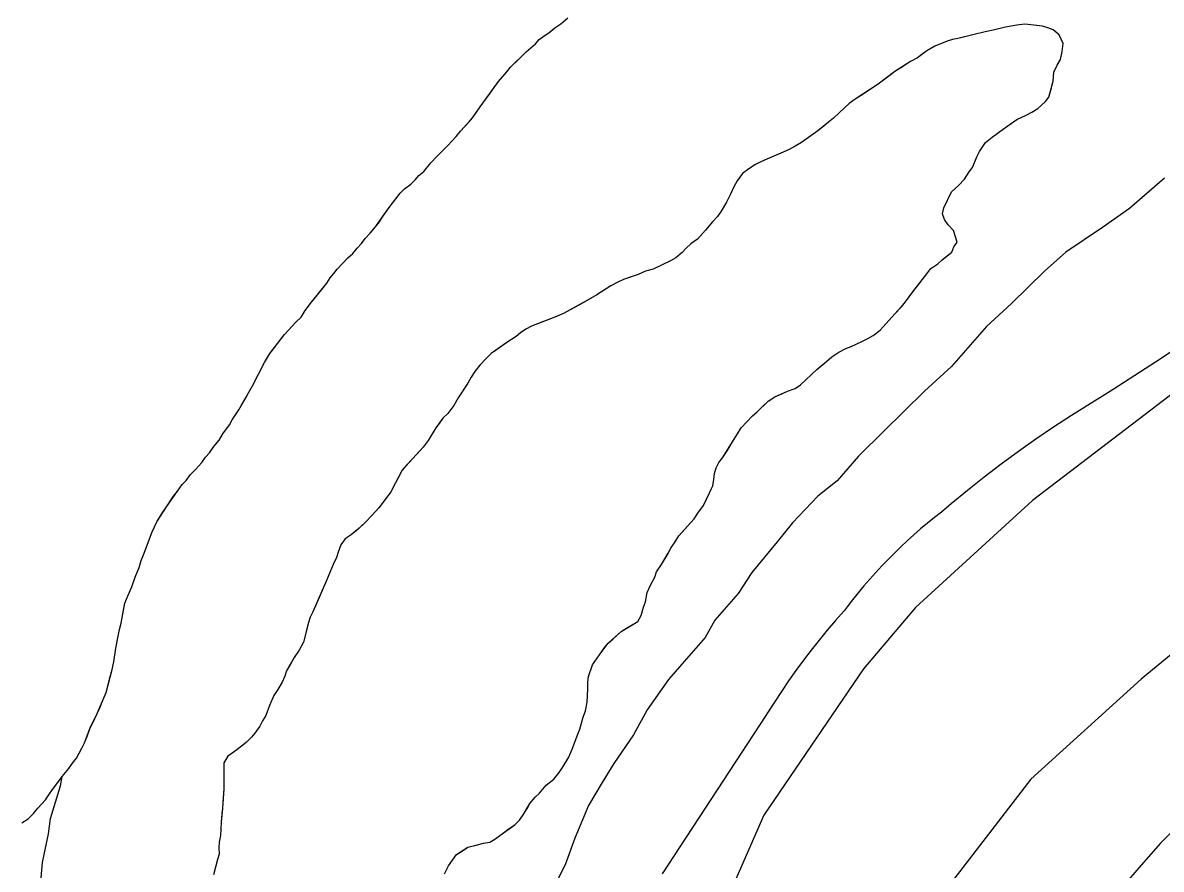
# Model space of a CAD drawing. Extents: x 3161665 to 3199565, y 885729 to 911164.
# Drawn here: x 3192228 to 3192869, y 906109 to 906586 of the extents above; entities that cross this region are included whole.
import ezdxf

# ---------------------------------------------------------------- set-up
doc = ezdxf.new("R2010")
doc.units = 0
for name, color, linetype in [('V-LEVE-TOET', 7, 'Continuous'), ('V-ROAD-CNTR', 7, 'Continuous'), ('V-SITE-VEGE', 7, 'Continuous'), ('V-TOPO-SHOR', 7, 'Continuous')]:
    doc.layers.add(name, color=color, linetype=linetype)

msp = doc.modelspace()

# ---------------------------------------------------------------- linework, layer by layer
at = {"layer": 'V-LEVE-TOET'}
for points in [[(3192895.94, 906414.56), (3192869.3, 906396.65), (3192842.36, 906379.21), (3192818.82, 906364.5), (3192818.82, 906364.5), (3192808.75, 906357.9), (3192798.8, 906351.12), (3192788.96, 906344.17), (3192779.25, 906337.04), (3192769.67, 906329.75), (3192760.21, 906322.3), (3192750.89, 906314.67), (3192745.48, 906310.13), (3192745.48, 906310.13), (3192741.52, 906307.02), (3192737.62, 906303.84), (3192733.77, 906300.59), (3192729.97, 906297.28), (3192726.24, 906293.89), (3192722.57, 906290.45), (3192718.96, 906286.94), (3192715.4, 906283.37), (3192711.91, 906279.74), (3192708.49, 906276.05), (3192705.13, 906272.29), (3192701.84, 906268.48), (3192698.61, 906264.62), (3192695.45, 906260.69), (3192692.36, 906256.72), (3192690.6, 906254.37), (3192685.84, 906248.97), (3192681.18, 906243.49), (3192676.61, 906237.92), (3192672.15, 906232.28), (3192667.78, 906226.56), (3192663.51, 906220.76), (3192659.35, 906214.89), (3192655.29, 906208.95), (3192651.33, 906202.94), (3192647.48, 906196.86), (3192646.56, 906195.39), (3192588.02, 906106.28)], [(3192949.08, 906196.03), (3192935.8, 906185.07), (3192922.71, 906173.89), (3192909.81, 906162.47), (3192897.12, 906150.83), (3192884.63, 906138.98), (3192872.35, 906126.9), (3192868.92, 906123.46)], [(3192868.92, 906123.46), (3192858.07, 906111.12), (3192847.44, 906098.61), (3192837, 906085.92), (3192826.79, 906073.06), (3192818.45, 906062.21)]]:
    msp.add_lwpolyline(points, dxfattribs=at)
at = {"layer": 'V-ROAD-CNTR'}
msp.add_lwpolyline([(3192976.72, 906313.42), (3192858.09, 906215.87), (3192795.95, 906159.48), (3192746.76, 906095.87), (3192713.02, 906040.09), (3192687.93, 905974.94), (3192667.27, 905879), (3192635.82, 905717.39), (3192618.15, 905587.83), (3192593.23, 905476.09), (3192566.24, 905414.33), (3192509.47, 905334.5)], dxfattribs=at)
at = {"layer": 'V-SITE-VEGE'}
for points in [[(3192314.81, 906321.96), (3192317.57, 906325.55), (3192319.7, 906327.93), (3192322.15, 906331.22), (3192325.2, 906334.2), (3192328.56, 906338.08), (3192330.71, 906341.07), (3192332.84, 906343.46), (3192335.3, 906347.05), (3192338.35, 906350.63), (3192340.5, 906354.22), (3192344.18, 906359.3), (3192345.72, 906362), (3192349.4, 906367.68), (3192357.09, 906381.16), (3192363.87, 906394.34), (3192366.94, 906399.43), (3192375.21, 906410.19), (3192381.61, 906417.05), (3192384.66, 906420.03), (3192386.82, 906423.62), (3192390.49, 906428.4), (3192399.05, 906439.15), (3192400.89, 906442.14), (3192403.03, 906444.53), (3192404.87, 906446.92), (3192410.97, 906453.48), (3192413.71, 906455.86), (3192416.16, 906458.85), (3192418.6, 906461.54), (3192420.74, 906464.22), (3192423.48, 906467.21), (3192426.54, 906470.79), (3192434.2, 906481.85), (3192440.32, 906489.92), (3192442.76, 906492.3), (3192446.41, 906494.97), (3192448.85, 906497.36), (3192450.99, 906499.74), (3192453.73, 906502.12), (3192457.7, 906506.9), (3192461.06, 906510.48), (3192467.15, 906516.44), (3192472.04, 906521.81), (3192474.48, 906524.79), (3192481.2, 906532.25), (3192485.49, 906538.53), (3192492.53, 906548.1), (3192495.9, 906552.88), (3192500.49, 906558.25), (3192502.63, 906560.94), (3192511.47, 906569.58), (3192516.64, 906574.04), (3192518.78, 906576.43), (3192521.52, 906578.51), (3192524.25, 906580.29), (3192527.6, 906582.96), (3192530.94, 906585.33), (3192534.9, 906588.61)], [(3192545.84, 906202.96), (3192546.23, 906210.19), (3192546.27, 906214.11), (3192546.61, 906217.42), (3192548.8, 906224.03), (3192554.01, 906231.5), (3192557.68, 906236.28), (3192564.99, 906242.83), (3192574.4, 906248.45), (3192576.24, 906251.75), (3192577.5, 906256.55), (3192578.74, 906259.55), (3192579.71, 906264.67), (3192581.56, 906268.87), (3192584.03, 906273.36), (3192584.97, 906276.36), (3192587.73, 906280.55), (3192591.42, 906286.83), (3192592.96, 906289.83), (3192595.1, 906292.82), (3192597.56, 906296.71), (3192606.11, 906306.26), (3192608.26, 906309.55), (3192611.32, 906313.74), (3192614.71, 906320.93), (3192615.95, 906323.33), (3192616.57, 906324.83), (3192617.21, 906328.44), (3192617.55, 906331.75), (3192618.5, 906335.05), (3192620.04, 906338.05), (3192622.18, 906340.74), (3192630.47, 906354.21), (3192632.62, 906357.5), (3192639.02, 906364.36), (3192641.46, 906366.44), (3192647.86, 906372.7), (3192651.51, 906375.07), (3192658.78, 906378.3), (3192663.01, 906379.76), (3192666.05, 906381.83), (3192675.19, 906390.47), (3192680.98, 906395.22), (3192683.72, 906397.6), (3192687.66, 906400.28), (3192691.61, 906402.34), (3192694.63, 906403.51), (3192700.69, 906406.15), (3192704.03, 906407.92), (3192707.06, 906409.7), (3192711.02, 906412.66), (3192719.26, 906421.91), (3192724.75, 906427.88), (3192729.96, 906435.05), (3192734.55, 906441.03), (3192737.3, 906444.31), (3192739.45, 906447.3), (3192743.39, 906449.97), (3192745.83, 906452.35), (3192751.31, 906456.51), (3192752.55, 906459.51), (3192754.39, 906462.2), (3192752.35, 906468.86), (3192749.37, 906471.91), (3192747.3, 906474.94), (3192746.13, 906478.27), (3192746.77, 906481.58), (3192751.1, 906490.57), (3192755.05, 906494.15), (3192758.41, 906497.73), (3192761.17, 906501.91), (3192763.01, 906504.3), (3192765.49, 906510.3), (3192767.03, 906513.3), (3192770.4, 906518.39), (3192774.06, 906521.36), (3192780.44, 906526.11), (3192788.04, 906531.44), (3192793.19, 906533.8), (3192796.52, 906535.57), (3192799.86, 906537.64), (3192804.13, 906541.51), (3192805.96, 906543.9), (3192808.48, 906552.91), (3192808.84, 906558.03), (3192810.69, 906561.93), (3192812.54, 906565.23), (3192813.49, 906569.73), (3192814.15, 906574.25), (3192811.79, 906579.1), (3192808.51, 906581.85), (3192805.51, 906583.09), (3192802.5, 906584.03), (3192792.57, 906585.05), (3192788.04, 906584.49), (3192781.7, 906583.36), (3192774.75, 906581.63), (3192770.22, 906580.78), (3192763.87, 906579.34), (3192754.8, 906577.04), (3192751.78, 906576.47)], [(3192751.78, 906576.47), (3192748.75, 906575.6), (3192741.79, 906572.67), (3192737.24, 906570.01), (3192732.07, 906566.15), (3192728.13, 906564.08), (3192719.32, 906558.46), (3192709.89, 906551.33), (3192696.83, 906542.74), (3192693.49, 906540.37), (3192688.01, 906535.31), (3192684.66, 906532.03), (3192681.92, 906529.95), (3192675.83, 906524.9), (3192666.71, 906518.37), (3192659.74, 906514.53), (3192654.89, 906512.47), (3192647.01, 906508.95), (3192643.99, 906507.78), (3192640.65, 906506.01), (3192637.01, 906503.64), (3192633.36, 906500.97), (3192630.3, 906496.78), (3192628.45, 906493.49), (3192626.59, 906489.29), (3192624.43, 906484.79), (3192621.36, 906479.7), (3192619.22, 906476.71), (3192616.47, 906473.73), (3192612.49, 906468.95), (3192607.92, 906463.88), (3192604.27, 906461.21), (3192601.53, 906458.83), (3192599.39, 906456.45), (3192595.74, 906453.47), (3192592.7, 906451.7), (3192583.01, 906446.99), (3192578.77, 906445.83), (3192574.53, 906444.07), (3192566.36, 906441.15), (3192563.03, 906439.68), (3192559.08, 906437.62), (3192551.19, 906432.58), (3192546.33, 906429.63), (3192532.38, 906421.95), (3192526.63, 906419.6), (3192514.52, 906414.92), (3192511.18, 906413.15)], [(3192871.14, 906498.39), (3192851.5, 906481.22), (3192836.26, 906470.51), (3192815.57, 906456.6), (3192803.56, 906445.87), (3192785, 906427.6), (3192770.82, 906414.72), (3192751.14, 906392.13), (3192735.87, 906378.18), (3192712.94, 906355.62), (3192698.75, 906341.65), (3192686.72, 906327.67), (3192675.82, 906319.09), (3192661.62, 906304.04), (3192652.87, 906293.28), (3192638.65, 906276.07), (3192630.97, 906264.22), (3192617.85, 906249.16), (3192612.36, 906239.45), (3192599.24, 906224.4)], [(3192511.18, 906413.15), (3192508.15, 906411.07), (3192505.71, 906408.99), (3192500.54, 906405.74), (3192491.73, 906399.51), (3192488.99, 906396.83), (3192485.33, 906392.95), (3192482.57, 906389.36), (3192480.43, 906386.07), (3192478.58, 906382.78), (3192473.06, 906374.4), (3192470.6, 906370.21), (3192467.23, 906365.73), (3192464.49, 906363.05), (3192460.51, 906357.67), (3192456.21, 906350.48), (3192453.45, 906346.6), (3192441.55, 906333.77), (3192437.85, 906326.58), (3192435.07, 906321.49), (3192431.4, 906316.4), (3192428.34, 906312.52), (3192424.67, 906308.34), (3192420.71, 906304.17), (3192416.44, 906300.3), (3192412.79, 906297.33), (3192409.45, 906294.95), (3192407, 906291.67), (3192405.45, 906287.47), (3192404.51, 906284.46), (3192402.65, 906280.56), (3192398.94, 906271.56), (3192391.2, 906253.87), (3192389.65, 906250.87), (3192388.72, 906247.87), (3192385.88, 906236.75), (3192383.41, 906232.26), (3192380.65, 906228.07), (3192376.35, 906220.58), (3192375.41, 906217.58), (3192373.86, 906214.28), (3192371.4, 906210.09), (3192369.26, 906206.8), (3192366.78, 906201.1), (3192364.6, 906195.4), (3192362.76, 906192.41), (3192361.22, 906189.41), (3192358.46, 906185.52), (3192356.62, 906183.13), (3192353.58, 906180.15), (3192348.41, 906175.99), (3192345.67, 906174.21), (3192343.24, 906172.43), (3192341.09, 906168.84), (3192340.92, 906154.07), (3192340.19, 906143.23), (3192339.5, 906135.4), (3192339.11, 906127.87), (3192338.47, 906123.96), (3192338.13, 906120.95), (3192338.39, 906117.33), (3192337.45, 906114.33), (3192335.24, 906105.61)], [(3192237.54, 906097.34), (3192238.75, 906112.5), (3192242.13, 906128.71), (3192243.28, 906137.37), (3192248.85, 906155.74), (3192249.97, 906161.14), (3192253.64, 906165.62), (3192255.78, 906168.61), (3192257.92, 906171.3), (3192261, 906176.99), (3192262.55, 906179.99), (3192265.66, 906188.4), (3192269.67, 906196.49), (3192274.63, 906208.49), (3192275.88, 906212.69), (3192278.09, 906221.41), (3192279.05, 906225.62), (3192280.04, 906233.44), (3192282.27, 906243.97), (3192283.22, 906247.57), (3192285.15, 906258.7), (3192287.01, 906263.2), (3192289.18, 906268), (3192291.05, 906273.4), (3192293.22, 906278.81), (3192294.47, 906282.71), (3192295.71, 906286.01), (3192300.68, 906298.91), (3192303.16, 906304.61), (3192308.99, 906313.59), (3192314.81, 906321.96)], [(3192599.24, 906224.4), (3192591.59, 906215.79), (3192579.54, 906198.56), (3192571.84, 906184.54), (3192560.88, 906168.39), (3192554.29, 906157.61), (3192546.61, 906144.67), (3192538.88, 906126.32), (3192533.34, 906111.2), (3192523.44, 906091.79)], [(3192465.46, 906106.23), (3192467.62, 906110.72), (3192472.21, 906117), (3192478.59, 906121.15), (3192487.36, 906123.46), (3192490.98, 906124.02), (3192493.72, 906125.79), (3192498.58, 906129.36), (3192504.96, 906133.8), (3192507.7, 906136.48), (3192510.16, 906140.07), (3192513.54, 906145.76), (3192516.59, 906149.34), (3192519.03, 906151.73), (3192522.7, 906156.21), (3192526.96, 906159.47), (3192530.02, 906163.36), (3192531.86, 906166.05), (3192535.54, 906172.04), (3192537.71, 906177.44), (3192540.2, 906184.04), (3192541.75, 906187.64), (3192543.64, 906194.55), (3192544.88, 906198.15), (3192545.84, 906202.96)]]:
    msp.add_lwpolyline(points, dxfattribs=at)
at = {"layer": 'V-TOPO-SHOR'}
for points in [[(3192492.53, 906548.1), (3192495.9, 906552.88), (3192500.49, 906558.25), (3192502.63, 906560.94), (3192507.2, 906565.41), (3192511.47, 906569.58), (3192516.64, 906574.04), (3192518.78, 906576.43), (3192521.52, 906578.51), (3192524.25, 906580.29), (3192527.6, 906582.96), (3192530.94, 906585.33), (3192534.9, 906588.61)], [(3192752.35, 906468.86), (3192749.37, 906471.91), (3192747.3, 906474.94), (3192746.13, 906478.27), (3192746.77, 906481.58), (3192751.1, 906490.57), (3192755.05, 906494.15), (3192758.41, 906497.73), (3192761.17, 906501.91), (3192763.01, 906504.3), (3192765.49, 906510.3), (3192767.03, 906513.3), (3192770.4, 906518.39), (3192774.06, 906521.36), (3192780.44, 906526.11), (3192782.87, 906527.89), (3192788.04, 906531.44), (3192793.19, 906533.8), (3192796.52, 906535.57), (3192799.86, 906537.64), (3192804.13, 906541.51), (3192805.96, 906543.9), (3192807.53, 906549.31), (3192808.48, 906552.91), (3192808.84, 906558.03), (3192810.69, 906561.93), (3192812.54, 906565.23), (3192813.49, 906569.73), (3192814.15, 906574.25), (3192811.79, 906579.1), (3192808.51, 906581.85), (3192805.51, 906583.09), (3192802.5, 906584.03), (3192799.19, 906584.37), (3192792.57, 906585.05), (3192788.04, 906584.49), (3192781.7, 906583.36), (3192774.75, 906581.63), (3192770.22, 906580.78), (3192763.87, 906579.35), (3192757.22, 906577.61), (3192754.8, 906577.04), (3192751.78, 906576.47), (3192748.75, 906575.6), (3192741.79, 906572.67), (3192737.24, 906570.01), (3192734.5, 906567.93), (3192732.07, 906566.15), (3192728.13, 906564.08), (3192722.66, 906560.53), (3192719.32, 906558.46), (3192716.58, 906556.38), (3192709.89, 906551.33), (3192701.39, 906545.7), (3192696.83, 906542.74), (3192693.49, 906540.37), (3192688.01, 906535.31), (3192684.66, 906532.03), (3192681.92, 906529.95), (3192679.48, 906527.87), (3192675.83, 906524.9), (3192666.71, 906518.37), (3192663.07, 906516.3), (3192659.74, 906514.53), (3192654.89, 906512.47), (3192647.01, 906508.95), (3192643.99, 906507.78), (3192640.65, 906506.01), (3192637.01, 906503.64), (3192633.36, 906500.97), (3192630.3, 906496.78), (3192628.45, 906493.49), (3192626.59, 906489.29), (3192624.43, 906484.79), (3192621.36, 906479.7), (3192619.22, 906476.71), (3192616.47, 906473.73), (3192612.49, 906468.95), (3192607.92, 906463.88), (3192604.27, 906461.21), (3192601.53, 906458.83), (3192599.39, 906456.45), (3192595.74, 906453.47), (3192592.7, 906451.7), (3192587.25, 906449.05), (3192583.01, 906446.99), (3192578.77, 906445.83), (3192574.53, 906444.07), (3192570.6, 906442.61), (3192566.36, 906441.15), (3192563.03, 906439.68), (3192559.08, 906437.62), (3192551.19, 906432.58), (3192546.33, 906429.63), (3192541.48, 906426.97), (3192538.75, 906425.49), (3192532.38, 906421.95), (3192526.63, 906419.6), (3192521.18, 906417.56), (3192514.52, 906414.92), (3192511.18, 906413.15)], [(3192249.97, 906161.14), (3192253.64, 906165.62), (3192255.78, 906168.61), (3192257.92, 906171.3), (3192261, 906176.99), (3192262.55, 906179.99), (3192264.1, 906184.19), (3192265.66, 906188.4), (3192267.2, 906191.39), (3192269.67, 906196.49), (3192271.22, 906200.09), (3192272.46, 906203.09), (3192274.63, 906208.49), (3192275.88, 906212.69), (3192276.83, 906216.6), (3192278.09, 906221.41), (3192279.05, 906225.62), (3192280.04, 906233.44), (3192281, 906238.25), (3192282.27, 906243.97), (3192283.22, 906247.57), (3192284.5, 906254.79), (3192285.15, 906258.7), (3192287.01, 906263.2), (3192289.18, 906268), (3192291.05, 906273.4), (3192293.22, 906278.81), (3192294.47, 906282.71), (3192295.71, 906286.01), (3192297.26, 906289.91), (3192300.68, 906298.91), (3192303.16, 906304.61), (3192306.23, 906309.4), (3192308.99, 906313.59), (3192312.67, 906318.97), (3192314.81, 906321.96), (3192317.57, 906325.55), (3192319.7, 906327.93), (3192322.15, 906331.22), (3192325.2, 906334.2), (3192328.56, 906338.08), (3192330.71, 906341.07), (3192332.84, 906343.46), (3192335.3, 906347.05), (3192338.35, 906350.63), (3192340.5, 906354.22), (3192344.18, 906359.3), (3192345.72, 906362), (3192349.4, 906367.68), (3192350.94, 906370.38), (3192353.4, 906374.57), (3192354.93, 906377.26), (3192357.09, 906381.16), (3192360.48, 906387.75), (3192363.87, 906394.34), (3192366.94, 906399.43), (3192369.7, 906403.02), (3192372.45, 906406.6), (3192375.21, 906410.19), (3192381.61, 906417.05), (3192384.66, 906420.03), (3192386.82, 906423.62), (3192390.49, 906428.4), (3192393.85, 906432.58), (3192396.91, 906436.46), (3192399.05, 906439.15), (3192400.89, 906442.14), (3192403.03, 906444.53), (3192404.87, 906446.92), (3192407.92, 906450.2), (3192408.83, 906451.1), (3192410.97, 906453.48), (3192413.71, 906455.86), (3192416.16, 906458.85), (3192418.6, 906461.54), (3192420.74, 906464.22), (3192423.48, 906467.21), (3192426.54, 906470.79), (3192428.68, 906473.78), (3192430.52, 906476.47), (3192434.2, 906481.85), (3192437.87, 906486.63), (3192440.32, 906489.92), (3192442.76, 906492.3), (3192446.41, 906494.97), (3192448.85, 906497.36), (3192450.99, 906499.74), (3192453.73, 906502.12), (3192457.7, 906506.9), (3192461.06, 906510.48), (3192464.1, 906513.46), (3192467.15, 906516.44), (3192472.04, 906521.81), (3192474.48, 906524.79), (3192476.93, 906527.48), (3192479.06, 906529.86), (3192481.2, 906532.25), (3192485.49, 906538.53), (3192487.94, 906541.82), (3192490.7, 906545.71), (3192492.53, 906548.1)], [(3193010.43, 906479.65), (3192796.81, 906316.62), (3192730.93, 906256.35), (3192701.53, 906221.76), (3192645.37, 906139.24), (3192612.33, 906063.79), (3192583.77, 906005.21), (3192569.4, 905935.93), (3192545.11, 905803.59), (3192500.96, 905525.57), (3192486.64, 905477.62), (3192467.93, 905451.89), (3192387.74, 905354.33), (3192124.91, 905030.58), (3192022.43, 904896.64), (3191976.93, 904814.1), (3191943.02, 904746.64), (3191918.85, 904665.84), (3191850.01, 904476.73), (3191838.47, 904479.42), (3191793.26, 904526.61), (3191688.62, 904622.81)], [(3192608.26, 906309.55), (3192611.32, 906313.74), (3192614.71, 906320.93), (3192615.95, 906323.33), (3192616.57, 906324.83), (3192617.21, 906328.44), (3192617.55, 906331.75), (3192618.5, 906335.05), (3192620.04, 906338.05), (3192622.18, 906340.74), (3192624.63, 906344.63), (3192628.32, 906350.62), (3192630.47, 906354.21), (3192632.62, 906357.5), (3192639.02, 906364.36), (3192641.46, 906366.44), (3192644.51, 906369.42), (3192647.86, 906372.7), (3192651.51, 906375.07), (3192655.45, 906376.83), (3192658.78, 906378.3), (3192663.01, 906379.76), (3192666.05, 906381.83), (3192675.19, 906390.47), (3192677.63, 906392.55), (3192680.98, 906395.22), (3192683.72, 906397.6), (3192687.66, 906400.27), (3192691.61, 906402.34), (3192694.63, 906403.51), (3192700.69, 906406.15), (3192704.03, 906407.92), (3192707.06, 906409.7), (3192711.02, 906412.66), (3192719.26, 906421.91), (3192722.62, 906425.49), (3192724.75, 906427.88), (3192729.96, 906435.05), (3192732.1, 906437.74), (3192734.55, 906441.03), (3192737.3, 906444.31), (3192739.45, 906447.3), (3192743.39, 906449.97), (3192745.83, 906452.35), (3192748.88, 906454.73), (3192751.31, 906456.51), (3192752.55, 906459.51), (3192754.39, 906462.2), (3192752.35, 906468.86)], [(3192511.18, 906413.15), (3192508.14, 906411.07), (3192505.71, 906408.99), (3192500.54, 906405.74), (3192494.77, 906401.58), (3192491.73, 906399.51), (3192488.99, 906396.83), (3192485.33, 906392.95), (3192482.57, 906389.36), (3192480.43, 906386.07), (3192478.58, 906382.78), (3192473.06, 906374.4), (3192470.6, 906370.21), (3192467.23, 906365.73), (3192464.49, 906363.05), (3192462.34, 906360.06), (3192460.51, 906357.67), (3192456.21, 906350.48), (3192453.45, 906346.6), (3192449.79, 906342.72), (3192447.34, 906340.03), (3192443.99, 906336.46), (3192441.55, 906333.77), (3192440, 906330.77), (3192437.85, 906326.58), (3192435.07, 906321.49), (3192431.4, 906316.4), (3192428.34, 906312.52), (3192424.68, 906308.34), (3192420.71, 906304.17), (3192416.45, 906300.3), (3192412.79, 906297.33), (3192409.45, 906294.95), (3192407, 906291.67), (3192405.45, 906287.47), (3192404.51, 906284.46), (3192402.65, 906280.56), (3192400.8, 906276.06), (3192398.94, 906271.56), (3192395.22, 906263.17), (3192393.36, 906258.97), (3192391.2, 906253.87), (3192389.65, 906250.87), (3192388.72, 906247.87), (3192387.45, 906242.76), (3192385.88, 906236.75), (3192383.41, 906232.26), (3192380.65, 906228.07), (3192378.81, 906224.77), (3192376.35, 906220.58), (3192375.41, 906217.58), (3192373.86, 906214.28), (3192371.4, 906210.09), (3192369.26, 906206.8), (3192366.78, 906201.1), (3192364.6, 906195.4), (3192362.76, 906192.41), (3192361.22, 906189.41), (3192358.46, 906185.52), (3192356.63, 906183.13), (3192353.58, 906180.15), (3192348.41, 906175.99), (3192345.67, 906174.21), (3192343.24, 906172.43), (3192341.09, 906168.84), (3192341.05, 906165.22), (3192341, 906160.7), (3192340.95, 906157.09), (3192340.92, 906154.07), (3192340.56, 906148.95), (3192340.19, 906143.23), (3192339.85, 906139.92), (3192339.5, 906135.4), (3192339.11, 906127.87), (3192338.46, 906123.96), (3192338.13, 906120.95), (3192338.39, 906117.33), (3192337.45, 906114.33), (3192336.5, 906110.72), (3192335.24, 906105.61)], [(3192465.46, 906106.23), (3192467.62, 906110.72), (3192472.21, 906117), (3192474.95, 906118.78), (3192478.59, 906121.15), (3192484.03, 906122.59), (3192487.36, 906123.46), (3192490.98, 906124.02), (3192493.72, 906125.79), (3192498.58, 906129.36), (3192501.92, 906131.73), (3192504.96, 906133.8), (3192507.7, 906136.48), (3192510.16, 906140.07), (3192512, 906143.07), (3192513.54, 906145.76), (3192516.59, 906149.34), (3192519.03, 906151.73), (3192522.7, 906156.21), (3192526.96, 906159.47), (3192530.02, 906163.36), (3192531.86, 906166.05), (3192533.7, 906169.04), (3192535.54, 906172.04), (3192537.71, 906177.44), (3192540.2, 906184.04), (3192541.75, 906187.64), (3192543.64, 906194.55), (3192544.88, 906198.15), (3192545.84, 906202.96), (3192546.23, 906210.19), (3192546.27, 906214.11), (3192546.61, 906217.42), (3192548.8, 906224.03), (3192554.01, 906231.5), (3192555.84, 906233.89), (3192557.68, 906236.28), (3192560.42, 906238.66), (3192564.99, 906242.83), (3192568.02, 906244.6), (3192574.4, 906248.45), (3192576.24, 906251.75), (3192577.5, 906256.55), (3192578.74, 906259.55), (3192579.71, 906264.67), (3192581.56, 906268.87), (3192584.03, 906273.36), (3192584.97, 906276.36), (3192587.73, 906280.55), (3192591.42, 906286.84), (3192592.96, 906289.83), (3192595.1, 906292.82), (3192597.56, 906296.71), (3192602.44, 906302.08), (3192606.11, 906306.26), (3192608.26, 906309.55)], [(3192227.07, 906134.88), (3192230.71, 906137.25), (3192233.76, 906140.23), (3192236.2, 906143.22), (3192240.48, 906147.99), (3192242.32, 906150.68), (3192244.46, 906153.67), (3192246.91, 906156.96), (3192249.97, 906161.14)]]:
    msp.add_lwpolyline(points, dxfattribs=at)

doc.saveas('drawing.dxf')
